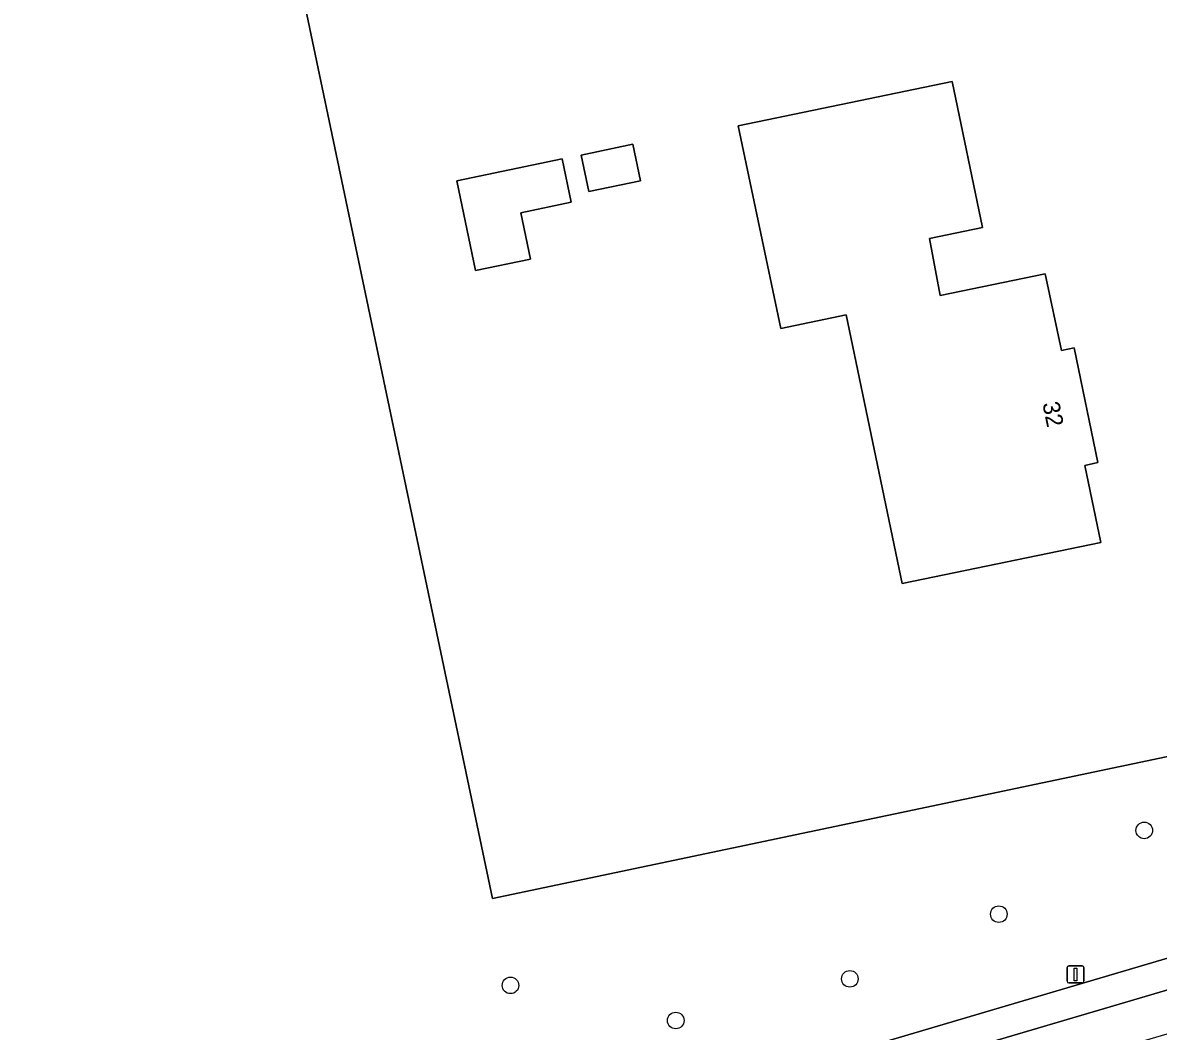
# Model space of a CAD drawing. Extents: x 162417 to 163722, y 384268 to 385417.
# Drawn here: x 163118.6 to 163185.5, y 384656 to 384715.4 of the extents above; entities that cross this region are included whole.
import ezdxf

# ---------------------------------------------------------------- set-up
doc = ezdxf.new("R2010")
doc.units = 0
for name, color, linetype in [('IMGEO_Boom', 7, 'Continuous'), ('IMGEO_Erf', 7, 'Continuous'), ('IMGEO_Lichtmast', 7, 'Continuous'), ('IMGEO_Loofbos', 7, 'Continuous'), ('IMGEO_Pand', 7, 'Continuous'), ('IMGEO_Pand_nummerreeks', 7, 'Continuous'), ('IMGEO_Rijbaan_lokaal_gesloten', 7, 'Continuous'), ('IMGEO_Rijbaan_lokaal_open', 7, 'Continuous')]:
    doc.layers.add(name, color=color, linetype=linetype)

msp = doc.modelspace()

# ---------------------------------------------------------------- linework, layer by layer
at = {"layer": 'IMGEO_Boom'}
for centre in [(163184.694, 384667.804), (163176.119, 384662.867), (163147.325, 384658.669), (163167.333, 384659.052), (163157.07, 384656.598)]:
    msp.add_circle(centre, 0.489, dxfattribs=at)
at = {"layer": 'IMGEO_Erf'}
for points in [[(163185.859, 384750), (163177.392, 384790.376), (163174.587, 384805.955), (163118.876, 384794.552), (163128.167, 384750), (163146.259, 384663.798), (163201.965, 384675.506), (163198.408, 384691.02)], [(163175.165, 384703.347), (163172.038, 384702.697), (163172.668, 384699.344), (163178.858, 384700.62), (163179.808, 384696.095), (163180.563, 384696.25), (163181.951, 384689.489), (163181.198, 384689.328), (163182.134, 384684.789), (163170.42, 384682.367), (163167.121, 384698.201), (163163.266, 384697.406), (163160.745, 384709.351), (163173.372, 384711.96)], [(163154.988, 384706.104), (163151.937, 384705.468), (163151.488, 384707.624), (163154.539, 384708.259)], [(163147.936, 384704.225), (163148.507, 384701.484), (163145.273, 384700.81), (163144.171, 384706.1), (163150.38, 384707.393), (163150.911, 384704.845)]]:
    msp.add_lwpolyline(points, close=True, dxfattribs=at)
at = {"layer": 'IMGEO_Lichtmast'}
for p, q in [((163180.142, 384658.917), (163180.142, 384659.717)), ((163180.142, 384659.717), (163180.142, 384658.917)), ((163180.242, 384659.817), (163181.032, 384659.817)), ((163181.032, 384659.817), (163180.242, 384659.817)), ((163181.132, 384659.717), (163181.132, 384658.917)), ((163181.132, 384658.917), (163181.132, 384659.717)), ((163181.032, 384658.817), (163180.242, 384658.817)), ((163180.242, 384658.817), (163181.032, 384658.817))]:
    msp.add_line(p, q, dxfattribs=at)
msp.add_lwpolyline([(163180.562, 384659.692), (163180.712, 384659.692), (163180.712, 384658.942), (163180.562, 384658.942), (163180.562, 384659.692)], dxfattribs=at)
for centre, start, end in [((163180.242, 384659.717), 90, 180), ((163180.242, 384659.717), 90, 180), ((163181.032, 384659.717), 0, 90), ((163181.032, 384659.717), 360, 90), ((163180.242, 384658.917), 180, 270), ((163180.242, 384658.917), 180, 270), ((163181.032, 384658.917), 270, 0), ((163181.032, 384658.917), 270, 0)]:
    msp.add_arc(centre, 0.1, start, end, dxfattribs=at)
at = {"layer": 'IMGEO_Loofbos'}
for points in [[(163203.059, 384670.386), (163202.572, 384672.857), (163201.965, 384675.506), (163146.259, 384663.798), (163128.167, 384750), (163118.876, 384794.552), (163174.587, 384805.955), (163174.088, 384809.357), (163172.588, 384810.381), (163171.229, 384810.33), (163139.132, 384805.112), (163132.339, 384803.804), (163131.006, 384803.792), (163126.536, 384803.182), (163111.745, 384799.755)], [(163117.805, 384640.109), (163119.063, 384640.452), (163198.09, 384663.826), (163199.163, 384664.143)]]:
    msp.add_lwpolyline(points, dxfattribs=at)
at = {"layer": 'IMGEO_Pand'}
for points in [[(163160.745, 384709.351), (163163.266, 384697.406), (163167.121, 384698.201), (163170.42, 384682.367), (163182.134, 384684.789), (163181.198, 384689.328), (163181.951, 384689.489), (163180.563, 384696.25), (163179.808, 384696.095), (163178.858, 384700.62), (163172.668, 384699.344), (163172.038, 384702.697), (163175.165, 384703.347), (163173.372, 384711.96)], [(163151.488, 384707.624), (163151.937, 384705.468), (163154.988, 384706.104), (163154.539, 384708.259)], [(163150.38, 384707.393), (163144.171, 384706.1), (163145.273, 384700.81), (163148.507, 384701.484), (163147.936, 384704.225), (163150.911, 384704.845)]]:
    msp.add_lwpolyline(points, close=True, dxfattribs=at)
at = {"layer": 'IMGEO_Rijbaan_lokaal_gesloten'}
msp.add_lwpolyline([(163119.063, 384640.452), (163119.605, 384638.786), (163198.603, 384662.094), (163198.09, 384663.826)], close=True, dxfattribs=at)
at = {"layer": 'IMGEO_Rijbaan_lokaal_open'}
msp.add_lwpolyline([(163199.311, 384659.719), (163198.603, 384662.094), (163119.605, 384638.786), (163120.305, 384636.428)], close=True, dxfattribs=at)

# ---------------------------------------------------------------- texts
at = {"layer": 'IMGEO_Pand_nummerreeks'}
msp.add_text('32', height=1, rotation=281.60166, dxfattribs=at).set_placement((163178.683, 384692.976))

doc.saveas('drawing.dxf')
